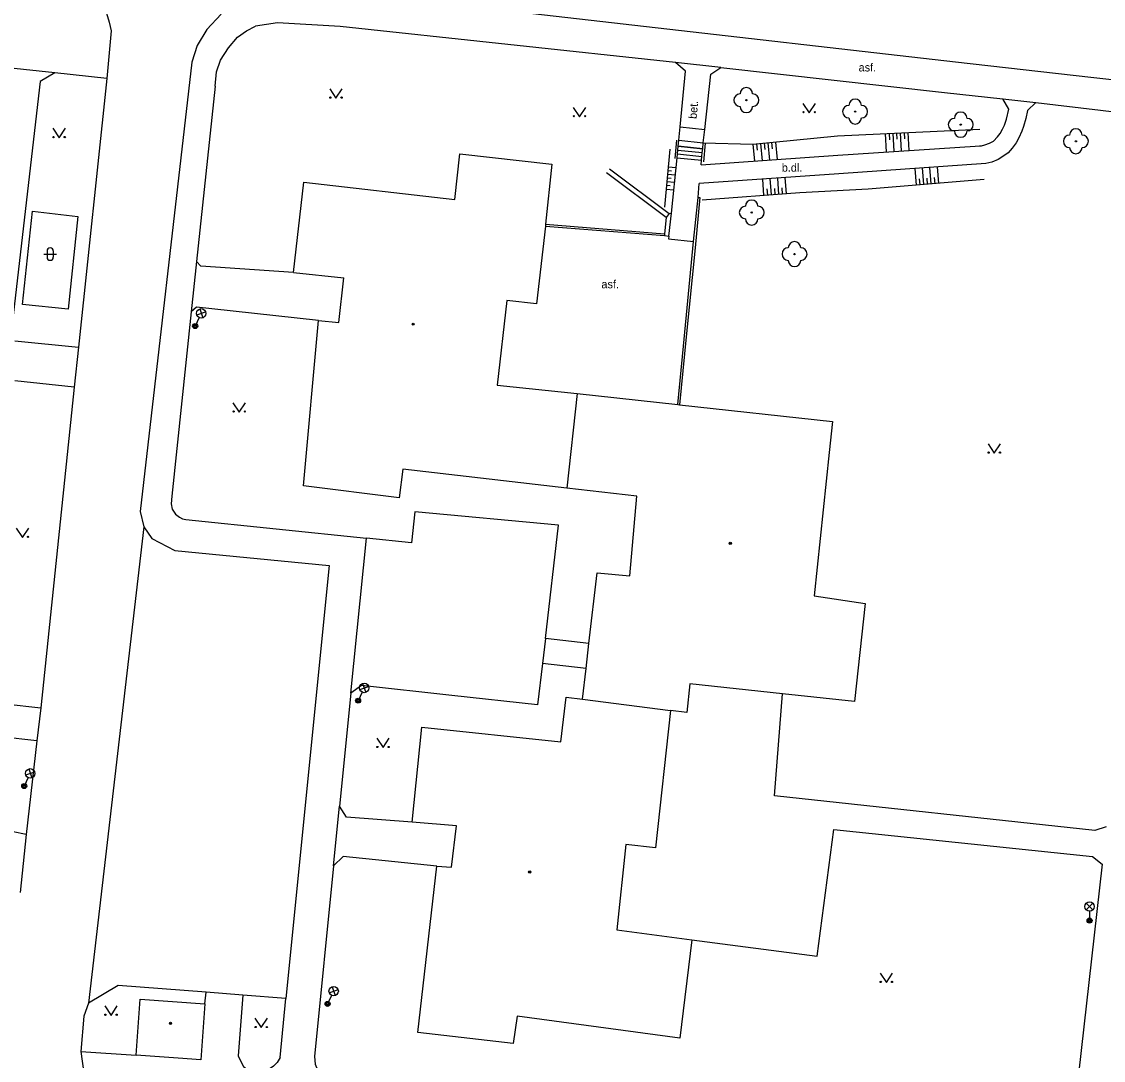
# Model space of a CAD drawing. Extents: x -595546 to -593986, y -1160845 to -1159202.
# Drawn here: x -594479.9 to -594393.5, y -1160202.2 to -1160119.2 of the extents above; entities that cross this region are included whole.
import ezdxf

# ---------------------------------------------------------------- set-up
doc = ezdxf.new("R2010")
doc.units = 0
for name, color, linetype in [('Level 22', 7, 'Continuous'), ('Level 33', 7, 'Continuous'), ('Level 36', 7, 'Continuous'), ('Level 39', 7, 'Continuous'), ('Specificka linie pasportu komunikaci', 7, 'Continuous'), ('TM - budovy zdene_ betonove - VP', 7, 'Continuous'), ('TM - chodniky - VP', 7, 'Continuous'), ('TM - horni hrana svahu', 7, 'Continuous'), ('TM - komunikace - VP', 7, 'Continuous'), ('TM - popis povrchu', 7, 'Continuous'), ('TM - rozhrani ploch obecne - VP', 7, 'Continuous'), ('TM - schody - VP', 7, 'Continuous'), ('TM - srafovani', 7, 'Continuous'), ('TM - zabradli - VP', 7, 'Continuous')]:
    doc.layers.add(name, color=color, linetype=linetype)

msp = doc.modelspace()

# ---------------------------------------------------------------- linework, layer by layer
at = {"layer": 'Level 22'}
for centre in [(-594422.04, -1160125.48), (-594413.35, -1160126.4), (-594404.91, -1160127.44), (-594395.71, -1160128.77), (-594421.61, -1160134.46), (-594418.19, -1160137.78)]:
    msp.add_circle(centre, 0.05, dxfattribs=at)
for centre, start, end in [((-594422.04, -1160124.98), 0, 180), ((-594422.54, -1160125.48), 90, 270), ((-594421.54, -1160125.48), 270, 90), ((-594413.35, -1160125.9), 0, 180), ((-594422.04, -1160125.98), 180, 0), ((-594413.85, -1160126.4), 90, 270), ((-594412.85, -1160126.4), 270, 90), ((-594404.91, -1160126.94), 0, 180), ((-594413.35, -1160126.9), 180, 0), ((-594405.41, -1160127.44), 90, 270), ((-594404.41, -1160127.44), 270, 90), ((-594404.91, -1160127.94), 180, 0), ((-594396.21, -1160128.77), 90, 270), ((-594395.71, -1160128.27), 0, 180), ((-594395.21, -1160128.77), 270, 90), ((-594395.71, -1160129.27), 180, 0), ((-594421.61, -1160133.96), 0, 180), ((-594422.11, -1160134.46), 90, 270), ((-594421.11, -1160134.46), 270, 90), ((-594421.61, -1160134.96), 180, 0), ((-594418.19, -1160137.28), 0, 180), ((-594418.69, -1160137.78), 90, 270), ((-594417.69, -1160137.78), 270, 90), ((-594418.19, -1160138.28), 180, 0)]:
    msp.add_arc(centre, 0.5, start, end, dxfattribs=at)
at = {"layer": 'Level 33'}
for p, q in [((-594465.756, -1160142.853), (-594466.08, -1160143.53)), ((-594465.948, -1160142.64), (-594465.241, -1160142.391)), ((-594465.719, -1160142.162), (-594465.47, -1160142.869)), ((-594452.928, -1160172.57), (-594452.221, -1160172.321)), ((-594452.699, -1160172.092), (-594452.45, -1160172.799)), ((-594452.736, -1160172.783), (-594453.06, -1160173.46)), ((-594479.608, -1160179.39), (-594478.901, -1160179.141)), ((-594479.379, -1160178.912), (-594479.13, -1160179.619)), ((-594479.416, -1160179.603), (-594479.74, -1160180.28)), ((-594394.885, -1160190.17), (-594394.355, -1160189.64)), ((-594394.885, -1160189.64), (-594394.355, -1160190.17)), ((-594394.62, -1160190.28), (-594394.62, -1160191.03)), ((-594455.368, -1160196.79), (-594454.661, -1160196.541)), ((-594455.139, -1160196.312), (-594454.89, -1160197.019)), ((-594455.176, -1160197.003), (-594455.5, -1160197.68))]:
    msp.add_line(p, q, dxfattribs=at)
for centre, radius in [((-594465.594, -1160142.515), 0.375), ((-594466.08, -1160143.53), 0.2), ((-594466.08, -1160143.53), 0.145), ((-594466.08, -1160143.53), 0.0876), ((-594452.574, -1160172.445), 0.375), ((-594453.06, -1160173.46), 0.2), ((-594453.06, -1160173.46), 0.145), ((-594453.06, -1160173.46), 0.0876), ((-594479.254, -1160179.265), 0.375), ((-594479.74, -1160180.28), 0.2), ((-594479.74, -1160180.28), 0.145), ((-594479.74, -1160180.28), 0.0876), ((-594394.62, -1160189.905), 0.375), ((-594394.62, -1160191.03), 0.2), ((-594394.62, -1160191.03), 0.145), ((-594394.62, -1160191.03), 0.0876), ((-594455.014, -1160196.665), 0.375), ((-594455.5, -1160197.68), 0.2), ((-594455.5, -1160197.68), 0.145), ((-594455.5, -1160197.68), 0.0876)]:
    msp.add_circle(centre, radius, dxfattribs=at)
at = {"layer": 'Level 36'}
for p, q in [((-594478.166, -1160137.776), (-594477.166, -1160137.776)), ((-594477.916, -1160137.526), (-594477.916, -1160138.026)), ((-594477.416, -1160137.526), (-594477.416, -1160138.026))]:
    msp.add_line(p, q, dxfattribs=at)
for points in [[(-594455.33, -1160124.58), (-594454.83, -1160125.33), (-594454.33, -1160124.58)], [(-594435.87, -1160126.06), (-594435.37, -1160126.81), (-594434.87, -1160126.06)], [(-594417.52, -1160125.74), (-594417.02, -1160126.49), (-594416.52, -1160125.74)], [(-594477.45, -1160127.73), (-594476.95, -1160128.48), (-594476.45, -1160127.73)], [(-594463.06, -1160149.66), (-594462.56, -1160150.41), (-594462.06, -1160149.66)], [(-594402.73, -1160152.94), (-594402.23, -1160153.69), (-594401.73, -1160152.94)], [(-594480.38, -1160159.67), (-594479.88, -1160160.42), (-594479.38, -1160159.67)], [(-594451.57, -1160176.46), (-594451.07, -1160177.21), (-594450.57, -1160176.46)], [(-594411.35, -1160195.23), (-594410.85, -1160195.98), (-594410.35, -1160195.23)], [(-594473.3, -1160197.85), (-594472.8, -1160198.6), (-594472.3, -1160197.85)], [(-594461.3, -1160198.83), (-594460.8, -1160199.58), (-594460.3, -1160198.83)]]:
    msp.add_lwpolyline(points, dxfattribs=at)
for centre in [(-594455.28, -1160125.28), (-594454.381, -1160125.28), (-594417.47, -1160126.44), (-594416.571, -1160126.44), (-594435.82, -1160126.76), (-594434.921, -1160126.76), (-594477.4, -1160128.43), (-594476.501, -1160128.43), (-594463.01, -1160150.36), (-594462.111, -1160150.36), (-594402.68, -1160153.64), (-594401.781, -1160153.64), (-594479.431, -1160160.37), (-594451.52, -1160177.16), (-594450.621, -1160177.16), (-594411.3, -1160195.93), (-594410.401, -1160195.93), (-594473.25, -1160198.55), (-594472.351, -1160198.55), (-594461.25, -1160199.53), (-594460.351, -1160199.53)]:
    msp.add_circle(centre, 0.05, dxfattribs=at)
for centre, start, end in [((-594477.666, -1160137.526), 0, 180), ((-594477.666, -1160138.026), 180, 0)]:
    msp.add_arc(centre, 0.25, start, end, dxfattribs=at)
at = {"layer": 'Level 39'}
for centre, radius in [((-594448.66, -1160143.38), 0.09), ((-594448.66, -1160143.38), 0.0398), ((-594423.33, -1160160.88), 0.09), ((-594423.33, -1160160.88), 0.0398), ((-594439.35, -1160187.14), 0.09), ((-594439.35, -1160187.14), 0.0398), ((-594468.05, -1160199.23), 0.09), ((-594468.05, -1160199.23), 0.0398)]:
    msp.add_circle(centre, radius, dxfattribs=at)
at = {"layer": 'Specificka linie pasportu komunikaci'}
for points in [[(-594477.28, -1160123.31), (-594481.04, -1160122.89)], [(-594425.52, -1160129.37), (-594427.49, -1160129.16)], [(-594465.96, -1160138.36), (-594466.41, -1160142.39)], [(-594470.19, -1160159.58), (-594474.6, -1160197.63)], [(-594453.64, -1160172.87), (-594452.4, -1160160.48)], [(-594455.02, -1160186.65), (-594454.54, -1160181.89)], [(-594475.21, -1160201.48), (-594474.84, -1160204.18), (-594474.14, -1160205.98), (-594473.08, -1160207.23), (-594471.35, -1160208.55), (-594468.92, -1160209.23)]]:
    msp.add_lwpolyline(points, dxfattribs=at)
at = {"layer": 'TM - budovy zdene_ betonove - VP'}
for points in [[(-594445.33, -1160133.41), (-594444.93, -1160129.76)], [(-594444.93, -1160129.76), (-594437.57, -1160130.6)], [(-594437.57, -1160130.6), (-594438.08, -1160135.39)], [(-594458.21, -1160139.25), (-594457.39, -1160132.03)], [(-594457.39, -1160132.03), (-594445.33, -1160133.41)], [(-594438.1, -1160135.54), (-594438.8, -1160141.75)], [(-594438.08, -1160135.39), (-594438.1, -1160135.54)], [(-594458.21, -1160139.25), (-594454.19, -1160139.68)], [(-594454.61, -1160143.25), (-594454.19, -1160139.68)], [(-594441.19, -1160141.49), (-594441.94, -1160148.24)], [(-594438.8, -1160141.75), (-594441.19, -1160141.49)], [(-594457.43, -1160156.3), (-594456.22, -1160143.08)], [(-594456.22, -1160143.08), (-594454.61, -1160143.25)], [(-594441.94, -1160148.24), (-594435.56, -1160148.93)], [(-594435.56, -1160148.93), (-594436.38, -1160156.47)], [(-594435.56, -1160148.93), (-594427.52, -1160149.81)], [(-594427.52, -1160149.81), (-594427.38, -1160149.83)], [(-594427.38, -1160149.83), (-594415.17, -1160151.15)], [(-594415.17, -1160151.15), (-594415.43, -1160153.64)], [(-594415.43, -1160153.64), (-594416.63, -1160165.09)], [(-594449.49, -1160154.97), (-594449.77, -1160157.26)], [(-594436.38, -1160156.47), (-594449.49, -1160154.97)], [(-594449.77, -1160157.26), (-594457.43, -1160156.3)], [(-594430.8, -1160157.11), (-594436.38, -1160156.47)], [(-594431.35, -1160163.48), (-594430.8, -1160157.11)], [(-594434.62, -1160168.89), (-594433.97, -1160163.25)], [(-594433.97, -1160163.25), (-594431.35, -1160163.48)], [(-594416.63, -1160165.09), (-594412.55, -1160165.69)], [(-594412.55, -1160165.69), (-594413.4, -1160173.53)], [(-594434.85, -1160170.88), (-594434.62, -1160168.89)], [(-594435.14, -1160173.35), (-594434.85, -1160170.88)], [(-594426.56, -1160172.11), (-594426.79, -1160174.4)], [(-594419.15, -1160172.91), (-594426.56, -1160172.11)], [(-594436.86, -1160176.74), (-594436.45, -1160173.19)], [(-594436.45, -1160173.19), (-594435.14, -1160173.35)], [(-594413.4, -1160173.53), (-594419.15, -1160172.91)], [(-594435.14, -1160173.35), (-594428.1, -1160174.24)], [(-594428.1, -1160174.24), (-594429.3, -1160185.22)], [(-594426.79, -1160174.4), (-594428.1, -1160174.24)], [(-594448.75, -1160183.16), (-594447.98, -1160175.58)], [(-594447.98, -1160175.58), (-594436.86, -1160176.74)], [(-594445.19, -1160183.46), (-594448.75, -1160183.16)], [(-594445.59, -1160186.76), (-594445.19, -1160183.46)], [(-594431.66, -1160184.94), (-594432.39, -1160191.76)], [(-594429.3, -1160185.22), (-594431.66, -1160184.94)], [(-594448.29, -1160199.96), (-594446.78, -1160186.67)], [(-594446.78, -1160186.67), (-594445.59, -1160186.76)], [(-594432.39, -1160191.76), (-594426.4, -1160192.57)], [(-594426.4, -1160192.57), (-594427.35, -1160200.43)], [(-594470.79, -1160201.79), (-594470.47, -1160197.31)], [(-594470.47, -1160197.31), (-594465.31, -1160197.67)], [(-594465.31, -1160197.67), (-594465.63, -1160202.16)], [(-594440.36, -1160198.67), (-594440.66, -1160200.86)], [(-594427.35, -1160200.43), (-594440.36, -1160198.67)], [(-594440.66, -1160200.86), (-594448.29, -1160199.96)], [(-594467.44, -1160202.03), (-594470.79, -1160201.79)], [(-594465.63, -1160202.16), (-594467.44, -1160202.03)]]:
    msp.add_lwpolyline(points, dxfattribs=at)
at = {"layer": 'TM - chodniky - VP'}
for points in [[(-594464.48, -1160124.37), (-594464.37, -1160123.22), (-594464.06, -1160122.3), (-594463.41, -1160121.29), (-594462.71, -1160120.44), (-594461.98, -1160119.94), (-594461.26, -1160119.58)], [(-594459.49, -1160119.31), (-594461.26, -1160119.58)], [(-594454.5, -1160119.6), (-594459.49, -1160119.31)], [(-594427.71, -1160122.47), (-594454.5, -1160119.6)], [(-594426.9, -1160123.17), (-594427.71, -1160122.47)], [(-594424.89, -1160123.41), (-594424.08, -1160122.88)], [(-594424.08, -1160122.88), (-594406.22, -1160124.88), (-594401.55, -1160125.38)], [(-594477.28, -1160123.31), (-594478.47, -1160123.98)], [(-594473.15, -1160123.76), (-594477.28, -1160123.31)], [(-594427.34, -1160127.61), (-594426.9, -1160123.17)], [(-594425.37, -1160127.82), (-594424.89, -1160123.41)], [(-594478.47, -1160123.98), (-594480.75, -1160143.83)], [(-594464.48, -1160124.37), (-594465.96, -1160138.36)], [(-594398.9, -1160125.68), (-594399.58, -1160126.3), (-594399.72, -1160126.96), (-594399.89, -1160127.58), (-594400.03, -1160127.95), (-594400.27, -1160128.49), (-594400.49, -1160128.88), (-594400.8, -1160129.33), (-594401.13, -1160129.68), (-594401.54, -1160129.98), (-594401.93, -1160130.23), (-594402.42, -1160130.44), (-594402.91, -1160130.55), (-594414.65, -1160131.36), (-594425.81, -1160132.15)], [(-594425.64, -1160130.66), (-594414.72, -1160129.89), (-594403.76, -1160129.15), (-594403.41, -1160129.13), (-594403.25, -1160129.12), (-594402.98, -1160129.06), (-594402.61, -1160128.92), (-594402.3, -1160128.75), (-594401.98, -1160128.42), (-594401.77, -1160128.16), (-594401.57, -1160127.8), (-594401.42, -1160127.49), (-594401.25, -1160127.01), (-594401.06, -1160126.21), (-594401.55, -1160125.38)], [(-594398.9, -1160125.68), (-594393.75, -1160126.27), (-594388.29, -1160126.94)], [(-594427.44, -1160128.67), (-594427.34, -1160127.61)], [(-594425.48, -1160128.88), (-594425.37, -1160127.82)], [(-594427.49, -1160129.16), (-594427.44, -1160128.67)], [(-594425.52, -1160129.37), (-594425.48, -1160128.88)], [(-594427.57, -1160130.08), (-594427.54, -1160129.77), (-594427.52, -1160129.47), (-594427.49, -1160129.16)], [(-594425.63, -1160130.28), (-594425.59, -1160129.98), (-594425.56, -1160129.67), (-594425.52, -1160129.37)], [(-594428.01, -1160134.52), (-594427.57, -1160130.08)], [(-594425.64, -1160130.66), (-594425.63, -1160130.28)], [(-594425.9, -1160133.25), (-594425.81, -1160132.15)], [(-594426.27, -1160136.78), (-594425.9, -1160133.25)], [(-594428.23, -1160136.34), (-594428.01, -1160134.52)], [(-594438.1, -1160135.54), (-594428.58, -1160136.3)], [(-594428.58, -1160136.3), (-594428.23, -1160136.34)], [(-594427.06, -1160145.13), (-594426.27, -1160136.78)], [(-594465.64, -1160138.74), (-594465.96, -1160138.36)], [(-594458.21, -1160139.25), (-594465.64, -1160138.74)], [(-594465.96, -1160142.02), (-594466.41, -1160142.39)], [(-594464.74, -1160142.16), (-594465.96, -1160142.02)], [(-594466.41, -1160142.39), (-594467.95, -1160157.13)], [(-594456.22, -1160143.08), (-594464.74, -1160142.16)], [(-594480.5, -1160144.71), (-594475.4, -1160145.22)], [(-594427.52, -1160149.81), (-594427.06, -1160145.13)], [(-594475.74, -1160148.41), (-594480.5, -1160147.9)], [(-594467.95, -1160157.13), (-594468, -1160157.72), (-594467.92, -1160158.15), (-594467.65, -1160158.55), (-594467.34, -1160158.81), (-594467.09, -1160158.92)], [(-594448.52, -1160158.36), (-594448.8, -1160160.85)], [(-594437.05, -1160159.43), (-594448.52, -1160158.36)], [(-594467.09, -1160158.92), (-594466.83, -1160158.98)], [(-594466.83, -1160158.98), (-594452.4, -1160160.48)], [(-594438.1, -1160168.49), (-594437.05, -1160159.43)], [(-594448.8, -1160160.85), (-594452.4, -1160160.48)], [(-594438.1, -1160168.49), (-594438.33, -1160170.48)], [(-594438.33, -1160170.48), (-594438.72, -1160173.8)], [(-594452.79, -1160172.25), (-594453.64, -1160172.87)], [(-594445.57, -1160173.05), (-594452.79, -1160172.25)], [(-594453.64, -1160172.87), (-594454.54, -1160181.89)], [(-594438.72, -1160173.8), (-594445.57, -1160173.05)], [(-594419.8, -1160181.06), (-594419.15, -1160172.91)], [(-594484.14, -1160173.4), (-594478.42, -1160174.04)], [(-594478.73, -1160176.67), (-594484.45, -1160176.02)], [(-594394.19, -1160183.83), (-594419.8, -1160181.06)], [(-594454, -1160182.77), (-594454.54, -1160181.89)], [(-594448.75, -1160183.16), (-594454, -1160182.77)], [(-594393.28, -1160183.55), (-594394.19, -1160183.83)], [(-594416.38, -1160193.87), (-594415.04, -1160183.75)], [(-594415.04, -1160183.75), (-594394.39, -1160185.92)], [(-594454.25, -1160185.91), (-594455.02, -1160186.65)], [(-594446.78, -1160186.67), (-594454.25, -1160185.91)], [(-594394.39, -1160185.92), (-594393.6, -1160186.53)], [(-594455.02, -1160186.65), (-594456.55, -1160201.88)], [(-594393.6, -1160186.53), (-594396.13, -1160208.98)], [(-594426.4, -1160192.57), (-594416.38, -1160193.87)], [(-594465.31, -1160197.67), (-594465.2, -1160196.75)], [(-594462.27, -1160196.98), (-594462.64, -1160201.83)], [(-594459.3, -1160201.97), (-594458.83, -1160197.24)], [(-594475.21, -1160201.48), (-594470.79, -1160201.79)], [(-594462.64, -1160201.83), (-594462.22, -1160202.71)], [(-594459.3, -1160201.97), (-594459.52, -1160202.36), (-594459.81, -1160202.65), (-594460.1, -1160202.85), (-594460.45, -1160203.02), (-594460.85, -1160203.1), (-594461.28, -1160203.1), (-594461.64, -1160203.04), (-594461.97, -1160202.89), (-594462.22, -1160202.71)], [(-594456.55, -1160201.88), (-594456.49, -1160202.5), (-594456.31, -1160202.96), (-594456.08, -1160203.27)]]:
    msp.add_lwpolyline(points, dxfattribs=at)
at = {"layer": 'TM - horni hrana svahu'}
for points in [[(-594425.48, -1160128.88), (-594421.51, -1160129.01), (-594414.75, -1160128.34), (-594403.39, -1160127.79)], [(-594428.15, -1160129.41), (-594428.58, -1160134.03)], [(-594403.04, -1160131.83), (-594412.32, -1160132.6), (-594417.78, -1160132.88), (-594425.56, -1160133.47)]]:
    msp.add_lwpolyline(points, dxfattribs=at)
at = {"layer": 'TM - komunikace - VP'}
for points in [[(-594477.01, -1160114.7), (-594476, -1160115.18), (-594475.4, -1160115.57), (-594474.7, -1160116.11), (-594473.97, -1160117), (-594473.49, -1160117.75), (-594473.16, -1160118.52), (-594472.95, -1160119.24), (-594472.8, -1160119.95)], [(-594387.05, -1160124.51), (-594394.52, -1160123.66), (-594405.34, -1160122.44), (-594458.44, -1160116.34)], [(-594464.01, -1160118.62), (-594465.15, -1160119.85)], [(-594472.8, -1160119.95), (-594473.15, -1160123.76)], [(-594465.15, -1160119.85), (-594465.93, -1160121.12)], [(-594465.93, -1160121.12), (-594466.35, -1160122.44)], [(-594466.35, -1160122.44), (-594470.48, -1160158.35)], [(-594473.15, -1160123.76), (-594475.4, -1160145.22)], [(-594475.4, -1160145.22), (-594475.74, -1160148.41)], [(-594475.74, -1160148.41), (-594478.42, -1160174.04)], [(-594470.48, -1160158.35), (-594470.19, -1160159.58)], [(-594470.19, -1160159.58), (-594469.54, -1160160.5)], [(-594469.54, -1160160.5), (-594467.7, -1160161.46)], [(-594467.7, -1160161.46), (-594455.36, -1160162.65)], [(-594455.36, -1160162.65), (-594458.83, -1160197.24)], [(-594478.42, -1160174.04), (-594478.73, -1160176.67)], [(-594478.73, -1160176.67), (-594479.57, -1160184.15)], [(-594479.57, -1160184.15), (-594480.06, -1160188.78)], [(-594472.22, -1160196.21), (-594474.6, -1160197.63)], [(-594465.2, -1160196.75), (-594472.22, -1160196.21)], [(-594462.27, -1160196.98), (-594465.2, -1160196.75)], [(-594458.83, -1160197.24), (-594462.27, -1160196.98)], [(-594474.6, -1160197.63), (-594474.98, -1160198.66)], [(-594474.98, -1160198.66), (-594475.21, -1160201.48)]]:
    msp.add_lwpolyline(points, dxfattribs=at)
at = {"layer": 'TM - rozhrani ploch obecne - VP'}
for points in [[(-594424.08, -1160122.88), (-594427.71, -1160122.47)], [(-594401.55, -1160125.38), (-594398.9, -1160125.68)], [(-594427.34, -1160127.61), (-594425.37, -1160127.82)], [(-594427.44, -1160128.67), (-594425.48, -1160128.88)], [(-594427.57, -1160130.08), (-594425.63, -1160130.28)], [(-594428.46, -1160134.87), (-594433.21, -1160131.3)], [(-594432.97, -1160130.98), (-594428.22, -1160134.55)], [(-594425.9, -1160133.25), (-594425.75, -1160133.27), (-594426.14, -1160137.28), (-594426.85, -1160144.4), (-594427.38, -1160149.83)], [(-594479.87, -1160141.81), (-594479.08, -1160134.35)], [(-594479.08, -1160134.35), (-594475.45, -1160134.79)], [(-594475.45, -1160134.79), (-594476.24, -1160142.19)], [(-594428.46, -1160134.87), (-594428.57, -1160136.15)], [(-594428.22, -1160134.55), (-594428.46, -1160134.87)], [(-594428.22, -1160134.55), (-594428.01, -1160134.52)], [(-594438.08, -1160135.39), (-594428.57, -1160136.15)], [(-594428.57, -1160136.15), (-594428.58, -1160136.3)], [(-594428.23, -1160136.34), (-594428.26, -1160136.56), (-594426.27, -1160136.78)], [(-594476.24, -1160142.19), (-594479.87, -1160141.81)], [(-594434.62, -1160168.89), (-594438.1, -1160168.49)], [(-594434.85, -1160170.88), (-594438.33, -1160170.48)], [(-594479.57, -1160184.15), (-594480.63, -1160183.93)]]:
    msp.add_lwpolyline(points, dxfattribs=at)
at = {"layer": 'TM - schody - VP'}
for points in [[(-594427.54, -1160129.77), (-594425.59, -1160129.98)], [(-594427.52, -1160129.47), (-594425.56, -1160129.67)], [(-594427.49, -1160129.16), (-594425.52, -1160129.37)]]:
    msp.add_lwpolyline(points, dxfattribs=at)
at = {"layer": 'TM - srafovani'}
for points in [[(-594410.94, -1160128.16), (-594410.86, -1160129.63)], [(-594410.64, -1160128.14), (-594410.61, -1160128.64)], [(-594410.34, -1160128.13), (-594410.26, -1160129.59)], [(-594410.04, -1160128.11), (-594410.01, -1160128.61)], [(-594409.74, -1160128.1), (-594409.67, -1160129.55)], [(-594409.44, -1160128.08), (-594409.41, -1160128.58)], [(-594409.14, -1160128.07), (-594409.07, -1160129.51)], [(-594421.51, -1160129.01), (-594421.38, -1160130.36)], [(-594421.22, -1160128.98), (-594421.17, -1160129.48)], [(-594420.92, -1160128.95), (-594420.78, -1160130.32)], [(-594420.62, -1160128.92), (-594420.57, -1160129.42)], [(-594420.32, -1160128.89), (-594420.18, -1160130.27)], [(-594420.02, -1160128.86), (-594419.97, -1160129.36)], [(-594419.72, -1160128.83), (-594419.58, -1160130.23)], [(-594428.28, -1160130.81), (-594427.65, -1160130.87)], [(-594407.4, -1160130.86), (-594407.29, -1160132.18)], [(-594406.8, -1160130.82), (-594406.69, -1160132.13)], [(-594428.06, -1160131.73), (-594428.36, -1160131.71)], [(-594427.71, -1160131.47), (-594428.34, -1160131.41)], [(-594428.31, -1160131.11), (-594428.01, -1160131.14)], [(-594419.56, -1160131.71), (-594419.46, -1160133.01)], [(-594418.96, -1160131.67), (-594418.87, -1160132.96)], [(-594408.59, -1160130.94), (-594408.48, -1160132.28)], [(-594408, -1160130.9), (-594407.88, -1160132.23)], [(-594407.63, -1160131.71), (-594407.59, -1160132.21)], [(-594407.03, -1160131.66), (-594406.99, -1160132.16)], [(-594428.45, -1160132.6), (-594427.83, -1160132.66)], [(-594428.12, -1160132.33), (-594428.42, -1160132.3)], [(-594427.77, -1160132.06), (-594428.39, -1160132)], [(-594420.76, -1160131.79), (-594420.66, -1160133.1)], [(-594420.4, -1160132.58), (-594420.36, -1160133.08)], [(-594420.16, -1160131.75), (-594420.06, -1160133.05)], [(-594419.8, -1160132.53), (-594419.76, -1160133.03)], [(-594419.2, -1160132.49), (-594419.17, -1160132.99)], [(-594408.23, -1160131.76), (-594408.18, -1160132.26)]]:
    msp.add_lwpolyline(points, dxfattribs=at)
at = {"layer": 'TM - zabradli - VP'}
for points in [[(-594427.61, -1160128.67), (-594427.75, -1160130.14)], [(-594425.33, -1160128.92), (-594425.46, -1160130.4)]]:
    msp.add_lwpolyline(points, dxfattribs=at)

# ---------------------------------------------------------------- texts
at = {"layer": 'TM - popis povrchu'}
for s, p in [('asf.', (-594413.07, -1160123.19)), ('b.dl.', (-594419.21, -1160131.2)), ('asf.', (-594433.62, -1160140.51))]:
    msp.add_text(s, height=0.65, dxfattribs=at).set_placement(p)
msp.add_text('bet.', height=0.65, rotation=85.3, dxfattribs=at).set_placement((-594426.01, -1160127))

doc.saveas('drawing.dxf')
